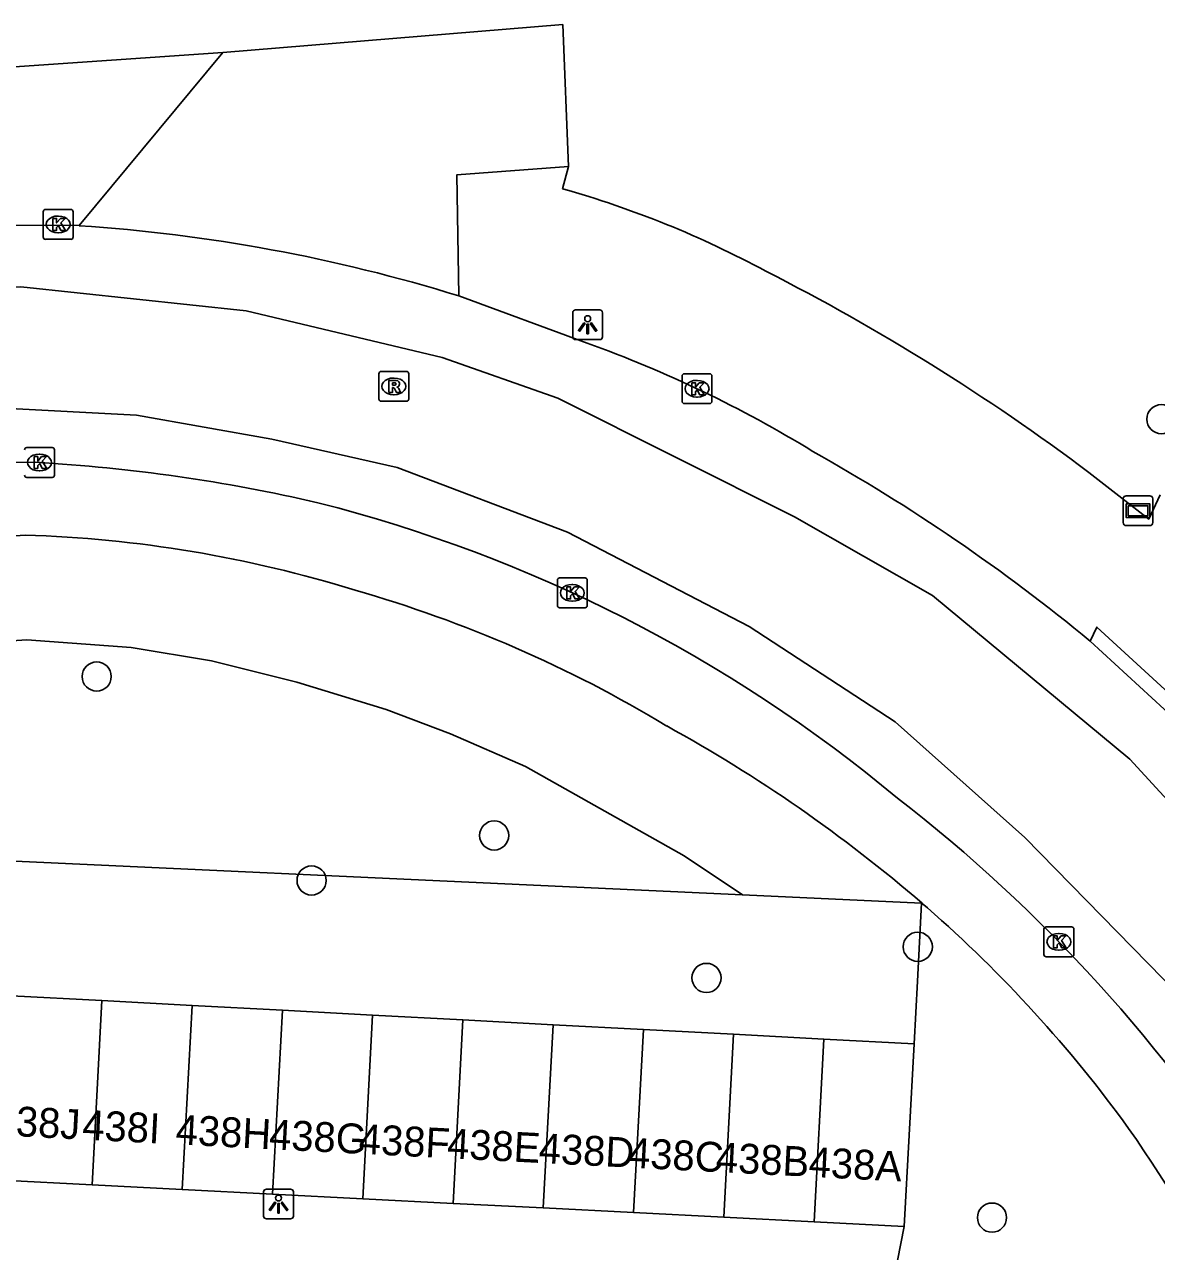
# Model space of a CAD drawing. Extents: x 162990 to 165007, y 383433 to 384336.
# Drawn here: x 164743.2 to 164781.14, y 384033.54 to 384074.65 of the extents above; entities that cross this region are included whole.
import ezdxf

# ---------------------------------------------------------------- set-up
doc = ezdxf.new("R2010")
doc.units = 0
for name, color, linetype in [('IMGEO_Boom', 7, 'Continuous'), ('IMGEO_Groenvoorziening', 7, 'Continuous'), ('IMGEO_Kolk', 7, 'Continuous'), ('IMGEO_Lichtpunt', 7, 'Continuous'), ('IMGEO_Pand', 7, 'Continuous'), ('IMGEO_Pand_nummerreeks', 7, 'Continuous'), ('IMGEO_Reclamebord', 7, 'Continuous'), ('IMGEO_Rijbaan_lokaal_gesloten', 7, 'Continuous'), ('IMGEO_Rijbaan_lokaal_open', 7, 'Continuous'), ('IMGEO_Rioolput', 7, 'Continuous'), ('IMGEO_Voetpad_open', 7, 'Continuous')]:
    doc.layers.add(name, color=color, linetype=linetype)

msp = doc.modelspace()

# ---------------------------------------------------------------- linework, layer by layer
at = {"layer": 'IMGEO_Boom'}
for centre in [(164781.302, 384061.425), (164745.617, 384052.803), (164758.939, 384047.479), (164752.82, 384045.97), (164773.137, 384043.749), (164766.055, 384042.705), (164775.625, 384034.675)]:
    msp.add_circle(centre, 0.489, dxfattribs=at)
at = {"layer": 'IMGEO_Groenvoorziening'}
for points in [[(164736.229, 384053.563), (164743.275, 384054.037), (164746.777, 384053.776), (164749.462, 384053.331), (164752.325, 384052.619), (164755.324, 384051.697), (164757.476, 384050.879), (164759.993, 384049.783), (164765.309, 384046.794), (164767.262, 384045.484)], [(164735.869, 384046.943), (164767.262, 384045.484)], [(164767.262, 384045.484), (164773.264, 384045.205)], [(164773.264, 384045.205), (164773.125, 384042.602), (164773.013, 384040.493)], [(164773.264, 384045.205), (164773.285, 384045.204)]]:
    msp.add_lwpolyline(points, dxfattribs=at)
at = {"layer": 'IMGEO_Kolk'}
for p, q in [((164743.902, 384068.45), (164744.754, 384068.45)), ((164743.827, 384067.524), (164743.827, 384068.376)), ((164744.315, 384068.23), (164744.34, 384068.23)), ((164744.828, 384068.376), (164744.828, 384067.524)), ((164744.338, 384067.67), (164744.313, 384067.67)), ((164744.754, 384067.45), (164743.902, 384067.45)), ((164765.238, 384062.019), (164765.238, 384062.871)), ((164765.313, 384062.945), (164766.165, 384062.945)), ((164765.726, 384062.725), (164765.751, 384062.725)), ((164766.239, 384062.871), (164766.239, 384062.019)), ((164766.165, 384061.945), (164765.313, 384061.945)), ((164765.749, 384062.165), (164765.724, 384062.165)), ((164743.273, 384060.473), (164744.125, 384060.473)), ((164743.686, 384060.253), (164743.711, 384060.253)), ((164744.199, 384060.399), (164744.199, 384059.547)), ((164744.125, 384059.473), (164743.273, 384059.473)), ((164743.709, 384059.693), (164743.684, 384059.693)), ((164761.134, 384056.105), (164761.986, 384056.105)), ((164761.059, 384055.179), (164761.059, 384056.031)), ((164761.547, 384055.885), (164761.572, 384055.885)), ((164762.06, 384056.031), (164762.06, 384055.179)), ((164761.57, 384055.325), (164761.545, 384055.325)), ((164761.986, 384055.105), (164761.134, 384055.105)), ((164777.367, 384043.489), (164777.367, 384044.341)), ((164777.442, 384044.415), (164778.294, 384044.415)), ((164777.855, 384044.195), (164777.88, 384044.195)), ((164778.368, 384044.341), (164778.368, 384043.489)), ((164778.294, 384043.415), (164777.442, 384043.415)), ((164777.878, 384043.635), (164777.853, 384043.635))]:
    msp.add_line(p, q, dxfattribs=at)
for points in [[(164743.902, 384068.45), (164744.754, 384068.45)], [(164743.827, 384067.524), (164743.827, 384068.376)], [(164744.148, 384068.15), (164744.271, 384068.15), (164744.271, 384067.999), (164744.401, 384068.15), (164744.565, 384068.15), (164744.419, 384067.999), (164744.572, 384067.75), (164744.42, 384067.75), (164744.335, 384067.914), (164744.271, 384067.847), (164744.271, 384067.75), (164744.148, 384067.75), (164744.148, 384068.15)], [(164744.828, 384068.376), (164744.828, 384067.524)], [(164744.754, 384067.45), (164743.902, 384067.45)], [(164765.238, 384062.019), (164765.238, 384062.871)], [(164765.313, 384062.945), (164766.165, 384062.945)], [(164765.559, 384062.645), (164765.682, 384062.645), (164765.682, 384062.494), (164765.812, 384062.645), (164765.976, 384062.645), (164765.83, 384062.494), (164765.983, 384062.245), (164765.831, 384062.245), (164765.746, 384062.409), (164765.682, 384062.342), (164765.682, 384062.245), (164765.559, 384062.245), (164765.559, 384062.645)], [(164766.239, 384062.871), (164766.239, 384062.019)], [(164766.165, 384061.945), (164765.313, 384061.945)], [(164743.273, 384060.473), (164744.125, 384060.473)], [(164743.519, 384060.173), (164743.642, 384060.173), (164743.642, 384060.022), (164743.772, 384060.173), (164743.936, 384060.173), (164743.79, 384060.022), (164743.943, 384059.773), (164743.791, 384059.773), (164743.706, 384059.937), (164743.642, 384059.87), (164743.642, 384059.773), (164743.519, 384059.773), (164743.519, 384060.173)], [(164744.199, 384060.399), (164744.199, 384059.547)], [(164744.125, 384059.473), (164743.273, 384059.473)], [(164761.134, 384056.105), (164761.986, 384056.105)], [(164761.059, 384055.179), (164761.059, 384056.031)], [(164761.38, 384055.805), (164761.503, 384055.805), (164761.503, 384055.654), (164761.633, 384055.805), (164761.797, 384055.805), (164761.651, 384055.654), (164761.804, 384055.405), (164761.652, 384055.405), (164761.567, 384055.569), (164761.503, 384055.502), (164761.503, 384055.405), (164761.38, 384055.405), (164761.38, 384055.805)], [(164762.06, 384056.031), (164762.06, 384055.179)], [(164761.986, 384055.105), (164761.134, 384055.105)], [(164777.367, 384043.489), (164777.367, 384044.341)], [(164777.442, 384044.415), (164778.294, 384044.415)], [(164778.368, 384044.341), (164778.368, 384043.489)], [(164777.688, 384044.115), (164777.811, 384044.115), (164777.811, 384043.964), (164777.941, 384044.115), (164778.105, 384044.115), (164777.959, 384043.964), (164778.112, 384043.715), (164777.96, 384043.715), (164777.875, 384043.879), (164777.811, 384043.812), (164777.811, 384043.715), (164777.688, 384043.715), (164777.688, 384044.115)], [(164778.294, 384043.415), (164777.442, 384043.415)]]:
    msp.add_lwpolyline(points, dxfattribs=at)
for centre, start, end in [((164743.904, 384068.374), 91.552, 178.448), ((164743.904, 384068.374), 91.552, 178.448), ((164744.752, 384068.374), 1.552, 88.448), ((164744.752, 384068.374), 1.552, 88.448), ((164743.904, 384067.526), 181.552, 268.448), ((164743.904, 384067.526), 181.552, 268.448), ((164744.752, 384067.526), 271.552, 358.448), ((164744.752, 384067.526), 271.552, 358.448), ((164765.315, 384062.869), 91.552, 178.448), ((164765.315, 384062.869), 91.552, 178.448), ((164766.163, 384062.869), 1.552, 88.448), ((164766.163, 384062.869), 1.552, 88.448), ((164765.315, 384062.021), 181.552, 268.448), ((164765.315, 384062.021), 181.552, 268.448), ((164766.163, 384062.021), 271.552, 358.448), ((164766.163, 384062.021), 271.552, 358.448), ((164743.275, 384060.397), 91.552, 178.448), ((164743.275, 384060.397), 91.552, 178.448), ((164744.123, 384060.397), 1.552, 88.448), ((164744.123, 384060.397), 1.552, 88.448), ((164743.275, 384059.549), 181.552, 268.448), ((164743.275, 384059.549), 181.552, 268.448), ((164744.123, 384059.549), 271.552, 358.448), ((164744.123, 384059.549), 271.552, 358.448), ((164761.136, 384056.029), 91.552, 178.448), ((164761.136, 384056.029), 91.552, 178.448), ((164761.984, 384056.029), 1.552, 88.448), ((164761.984, 384056.029), 1.552, 88.448), ((164761.136, 384055.181), 181.552, 268.448), ((164761.136, 384055.181), 181.552, 268.448), ((164761.984, 384055.181), 271.552, 358.448), ((164761.984, 384055.181), 271.552, 358.448), ((164777.444, 384044.339), 91.552, 178.448), ((164777.444, 384044.339), 91.552, 178.448), ((164778.292, 384044.339), 1.552, 88.448), ((164778.292, 384044.339), 1.552, 88.448), ((164777.444, 384043.491), 181.552, 268.448), ((164777.444, 384043.491), 181.552, 268.448), ((164778.292, 384043.491), 271.552, 358.448), ((164778.292, 384043.491), 271.552, 358.448)]:
    msp.add_arc(centre, 0.0765, start, end, dxfattribs=at)
for centre, major_axis, ratio, start_param, end_param in [((164744.314, 384067.95), (-0.387, 0.002), 0.722429, 4.712389, 7.853982), ((164744.339, 384067.95), (-0.39, 0.002), 0.717154, 1.570796, 4.712389), ((164765.725, 384062.445), (-0.387, 0.002), 0.722429, 4.712389, 7.853982), ((164765.75, 384062.445), (-0.39, 0.002), 0.717154, 1.570796, 4.712389), ((164743.685, 384059.973), (-0.387, 0.002), 0.722429, 4.712389, 7.853982), ((164743.71, 384059.973), (-0.39, 0.002), 0.717154, 1.570796, 4.712389), ((164761.546, 384055.605), (-0.387, 0.002), 0.722429, 4.712389, 7.853982), ((164761.571, 384055.605), (-0.39, 0.002), 0.717154, 1.570796, 4.712389), ((164777.854, 384043.915), (-0.387, 0.002), 0.722429, 4.712389, 7.853982), ((164777.879, 384043.915), (-0.39, 0.002), 0.717154, 1.570796, 4.712389)]:
    msp.add_ellipse(centre, major_axis=major_axis, ratio=ratio, start_param=start_param, end_param=end_param, dxfattribs=at)
at = {"layer": 'IMGEO_Lichtpunt'}
for p, q in [((164761.574, 384064.992), (164761.574, 384064.185)), ((164761.574, 384064.992), (164761.574, 384064.185)), ((164762.476, 384065.087), (164761.668, 384065.087)), ((164762.476, 384065.087), (164761.668, 384065.087)), ((164762.57, 384064.185), (164762.57, 384064.992)), ((164762.57, 384064.185), (164762.57, 384064.992)), ((164761.668, 384064.091), (164762.476, 384064.091)), ((164761.668, 384064.091), (164762.476, 384064.091)), ((164751.213, 384035.535), (164751.213, 384034.728)), ((164751.213, 384035.535), (164751.213, 384034.728)), ((164752.115, 384035.63), (164751.307, 384035.63)), ((164752.115, 384035.63), (164751.307, 384035.63)), ((164752.209, 384034.728), (164752.209, 384035.535)), ((164752.209, 384034.728), (164752.209, 384035.535)), ((164751.307, 384034.634), (164752.115, 384034.634)), ((164751.307, 384034.634), (164752.115, 384034.634))]:
    msp.add_line(p, q, dxfattribs=at)
for points in [[(164761.948, 384064.656), (164761.987, 384064.628), (164761.799, 384064.366), (164761.761, 384064.393), (164761.948, 384064.656)], [(164762.05, 384064.608), (164762.097, 384064.608), (164762.097, 384064.286), (164762.05, 384064.286), (164762.05, 384064.608)], [(164762.16, 384064.628), (164762.198, 384064.655), (164762.385, 384064.393), (164762.346, 384064.365), (164762.16, 384064.628)], [(164751.587, 384035.199), (164751.626, 384035.171), (164751.438, 384034.909), (164751.4, 384034.936), (164751.587, 384035.199)], [(164751.689, 384035.151), (164751.736, 384035.151), (164751.736, 384034.829), (164751.689, 384034.829), (164751.689, 384035.151)], [(164751.799, 384035.171), (164751.837, 384035.198), (164752.024, 384034.936), (164751.985, 384034.908), (164751.799, 384035.171)]]:
    msp.add_lwpolyline(points, dxfattribs=at)
for centre in [(164762.073, 384064.79), (164751.712, 384035.333)]:
    msp.add_circle(centre, 0.0994, dxfattribs=at)
for centre, start, end in [((164761.668, 384064.992), 90, 180), ((164761.668, 384064.992), 90, 180), ((164762.476, 384064.992), 0, 90), ((164762.476, 384064.992), 0, 90), ((164761.668, 384064.185), 180, 270), ((164761.668, 384064.185), 180, 270), ((164762.476, 384064.185), 270, 0), ((164762.476, 384064.185), 270, 360), ((164751.307, 384035.535), 90, 180), ((164751.307, 384035.535), 90, 180), ((164752.115, 384035.535), 0, 90), ((164752.115, 384035.535), 0, 90), ((164751.307, 384034.728), 180, 270), ((164751.307, 384034.728), 180, 270), ((164752.115, 384034.728), 270, 0), ((164752.115, 384034.728), 270, 360)]:
    msp.add_arc(centre, 0.0946, start, end, dxfattribs=at)
at = {"layer": 'IMGEO_Pand'}
for points in [[(164745.791, 384041.946), (164742.766, 384042.107)], [(164745.791, 384041.946), (164745.461, 384035.772)], [(164748.815, 384041.784), (164745.791, 384041.946)], [(164748.486, 384035.617), (164748.815, 384041.784)], [(164751.84, 384041.623), (164748.815, 384041.784)], [(164751.511, 384035.462), (164751.84, 384041.623)], [(164754.865, 384041.461), (164751.84, 384041.623)], [(164754.865, 384041.461), (164754.536, 384035.307)], [(164757.89, 384041.3), (164754.865, 384041.461)], [(164757.561, 384035.153), (164757.89, 384041.3)], [(164760.914, 384041.139), (164757.89, 384041.3)], [(164760.914, 384041.139), (164760.587, 384034.998)], [(164763.939, 384040.977), (164760.914, 384041.139)], [(164763.939, 384040.977), (164763.612, 384034.843)], [(164766.964, 384040.816), (164763.939, 384040.977)], [(164766.637, 384034.688), (164766.964, 384040.816)], [(164769.988, 384040.654), (164766.964, 384040.816)], [(164769.662, 384034.533), (164769.988, 384040.654)], [(164773.013, 384040.493), (164769.988, 384040.654)], [(164773.013, 384040.493), (164772.686, 384034.378)], [(164745.461, 384035.772), (164742.437, 384035.927)], [(164748.486, 384035.617), (164745.461, 384035.772)], [(164751.511, 384035.462), (164748.486, 384035.617)], [(164754.536, 384035.307), (164751.511, 384035.462)], [(164757.561, 384035.153), (164754.536, 384035.307)], [(164760.587, 384034.998), (164757.561, 384035.153)], [(164763.612, 384034.843), (164760.587, 384034.998)], [(164766.637, 384034.688), (164763.612, 384034.843)], [(164769.662, 384034.533), (164766.637, 384034.688)], [(164772.686, 384034.378), (164769.662, 384034.533)]]:
    msp.add_lwpolyline(points, dxfattribs=at)
at = {"layer": 'IMGEO_Reclamebord'}
for p, q in [((164780.024, 384057.958), (164780.024, 384058.758)), ((164780.024, 384058.758), (164780.024, 384057.958)), ((164780.124, 384058.858), (164780.914, 384058.858)), ((164780.914, 384058.858), (164780.124, 384058.858)), ((164781.014, 384058.758), (164781.014, 384057.958)), ((164781.014, 384057.958), (164781.014, 384058.758)), ((164780.914, 384057.858), (164780.124, 384057.858)), ((164780.124, 384057.858), (164780.914, 384057.858))]:
    msp.add_line(p, q, dxfattribs=at)
for points in [[(164780.125, 384058.59), (164780.913, 384058.59), (164780.913, 384058.126), (164780.125, 384058.126), (164780.125, 384058.59)], [(164780.19, 384058.525), (164780.19, 384058.191), (164780.848, 384058.191), (164780.848, 384058.525), (164780.19, 384058.525)]]:
    msp.add_lwpolyline(points, dxfattribs=at)
for centre, start, end in [((164780.124, 384058.758), 90, 180), ((164780.124, 384058.758), 90, 180), ((164780.914, 384058.758), 0, 90), ((164780.914, 384058.758), 360, 90), ((164780.124, 384057.958), 180, 270), ((164780.124, 384057.958), 180, 270), ((164780.914, 384057.958), 270, 0), ((164780.914, 384057.958), 270, 0)]:
    msp.add_arc(centre, 0.1, start, end, dxfattribs=at)
at = {"layer": 'IMGEO_Rijbaan_lokaal_gesloten'}
for points in [[(164745.035, 384067.908), (164742.655, 384067.93)], [(164707.557, 384064.102), (164737.078, 384065.761), (164743.076, 384065.855), (164750.632, 384065.052), (164757.196, 384063.494), (164761.068, 384062.124), (164769.002, 384058.157), (164773.63, 384055.513), (164780.242, 384050.035), (164785.153, 384044.698), (164787.609, 384041.629), (164791.246, 384035.678), (164794.268, 384029.303), (164801.682, 384007.815), (164809.47, 383983.639)], [(164762.052, 384063.976), (164757.756, 384065.554)], [(164805.457, 383982.348), (164792.78, 384021.723), (164790.514, 384028.712), (164786.263, 384036.505), (164783.43, 384040.566), (164776.724, 384047.414), (164772.379, 384051.286), (164767.491, 384054.474), (164761.399, 384057.638), (164755.685, 384059.81), (164751.482, 384060.755), (164746.948, 384061.558), (164742.509, 384061.794), (164737.786, 384061.888), (164732.497, 384061.463), (164722.674, 384060.897), (164707.804, 384060.033)], [(164743.579, 384059.981), (164737.293, 384059.891)], [(164782.635, 384050.571), (164778.918, 384053.99)]]:
    msp.add_lwpolyline(points, dxfattribs=at)
for centre, radius, start, end in [((164741.397, 384012.699), 55.328, 72.8022, 86.23), ((164748.139, 384025.288), 41.114, 58.5053, 70.221), ((164738.869, 384005.364), 62.995, 50.52465, 60.78316), ((164740.403, 384004.237), 55.834, 76.9256, 86.7395), ((164740.926, 384010.847), 49.287, 50.2299, 75.7795), ((164740.715, 384007.6), 51.953, 32.1313, 52.3421)]:
    msp.add_arc(centre, radius, start, end, dxfattribs=at)
at = {"layer": 'IMGEO_Rijbaan_lokaal_open'}
msp.add_lwpolyline([(164775.061, 384032.033), (164772.245, 384032.156), (164772.686, 384034.378)], dxfattribs=at)
at = {"layer": 'IMGEO_Rioolput'}
for p, q in [((164755.075, 384062.097), (164755.075, 384062.949)), ((164755.15, 384063.023), (164756.002, 384063.023)), ((164755.563, 384062.803), (164755.588, 384062.803)), ((164756.076, 384062.949), (164756.076, 384062.097)), ((164755.586, 384062.243), (164755.561, 384062.243)), ((164756.002, 384062.023), (164755.15, 384062.023))]:
    msp.add_line(p, q, dxfattribs=at)
for points in [[(164755.075, 384062.097), (164755.075, 384062.949)], [(164755.15, 384063.023), (164756.002, 384063.023)], [(164755.664, 384062.721), (164755.412, 384062.723), (164755.412, 384062.323)], [(164755.59, 384062.642), (164755.536, 384062.642), (164755.536, 384062.561)], [(164756.076, 384062.949), (164756.076, 384062.097)], [(164755.412, 384062.323), (164755.536, 384062.323), (164755.536, 384062.485), (164755.547, 384062.485)], [(164755.536, 384062.561), (164755.588, 384062.561)], [(164755.594, 384062.456), (164755.665, 384062.323), (164755.805, 384062.323), (164755.74, 384062.449)], [(164756.002, 384062.023), (164755.15, 384062.023)]]:
    msp.add_lwpolyline(points, dxfattribs=at)
for centre, radius, start, end in [((164755.152, 384062.947), 0.0765, 91.552, 178.448), ((164755.152, 384062.947), 0.0765, 91.552, 178.448), ((164755.596, 384062.546), 0.0964, 77.0061, 93.1865), ((164755.61, 384062.603), 0.0378, 276.6634, 79.6772), ((164755.663, 384062.611), 0.109, 350.3612, 89.416), ((164756, 384062.947), 0.0765, 1.552, 88.448), ((164756, 384062.947), 0.0765, 1.552, 88.448), ((164755.546, 384062.432), 0.0533, 26.0293, 88.6989), ((164755.572, 384062.75), 0.19, 274.7715, 282.9687), ((164755.661, 384062.611), 0.112, 277.5842, 350.9817), ((164755.645, 384062.396), 0.108, 29.5134, 73.7905), ((164755.152, 384062.099), 0.0765, 181.552, 268.448), ((164755.152, 384062.099), 0.0765, 181.552, 268.448), ((164756, 384062.099), 0.0765, 271.552, 358.448), ((164756, 384062.099), 0.0765, 271.552, 358.448)]:
    msp.add_arc(centre, radius, start, end, dxfattribs=at)
for centre, major_axis, ratio, start_param, end_param in [((164755.562, 384062.523), (-0.387, 0.002), 0.722429, 4.712389, 7.853982), ((164755.587, 384062.523), (-0.39, 0.002), 0.717154, 1.570796, 4.712389)]:
    msp.add_ellipse(centre, major_axis=major_axis, ratio=ratio, start_param=start_param, end_param=end_param, dxfattribs=at)
at = {"layer": 'IMGEO_Voetpad_open'}
for points in [[(164749.844, 384073.709), (164761.24, 384074.646), (164761.432, 384069.889)], [(164742.384, 384073.196), (164749.844, 384073.709)], [(164749.844, 384073.709), (164745.035, 384067.908)], [(164761.432, 384069.889), (164757.692, 384069.612), (164757.756, 384065.554)], [(164761.432, 384069.889), (164761.226, 384069.145)], [(164778.875, 384059.639), (164780.878, 384058.08), (164781.261, 384058.892)], [(164736.421, 384057.087), (164743.218, 384057.541)], [(164778.918, 384053.99), (164779.142, 384054.457), (164782.895, 384051.016), (164782.635, 384050.571)], [(164773.285, 384045.204), (164773.463, 384045.05)]]:
    msp.add_lwpolyline(points, dxfattribs=at)
for centre, radius, start, end in [((164752.112, 384036.851), 33.555, 61.6506, 74.2405), ((164734.572, 384000.556), 73.848, 53.13541, 63.04522), ((164741.93, 384015.792), 41.769, 72.8006, 88.2328), ((164742.544, 384014.481), 42.85, 58.8309, 74.1033), ((164740.587, 384007.224), 50.117, 49.274, 61.2112), ((164744.296, 384011.653), 44.34, 35.9195, 48.8684), ((164727.796, 384001.423), 63.72, 21.57335, 34.66489)]:
    msp.add_arc(centre, radius, start, end, dxfattribs=at)

# ---------------------------------------------------------------- texts
at = {"layer": 'IMGEO_Pand_nummerreeks'}
for s, rotation, p in [('438J', 357.0665, (164742.149, 384037.443)), ('438I', 357.0665, (164745.119, 384037.291)), ('438H', 357.0665, (164748.247, 384037.131)), ('438G', 357.0665, (164751.379, 384036.97)), ('438F', 357.0836, (164754.386, 384036.817)), ('438E', 357.0665, (164757.344, 384036.666)), ('438D', 357.0665, (164760.416, 384036.508)), ('438C', 357.0665, (164763.41, 384036.355)), ('438B', 357.0665, (164766.355, 384036.204)), ('438A', 357.0665, (164769.463, 384036.045))]:
    msp.add_text(s, height=1, rotation=rotation, dxfattribs=at).set_placement(p)

doc.saveas('drawing.dxf')
